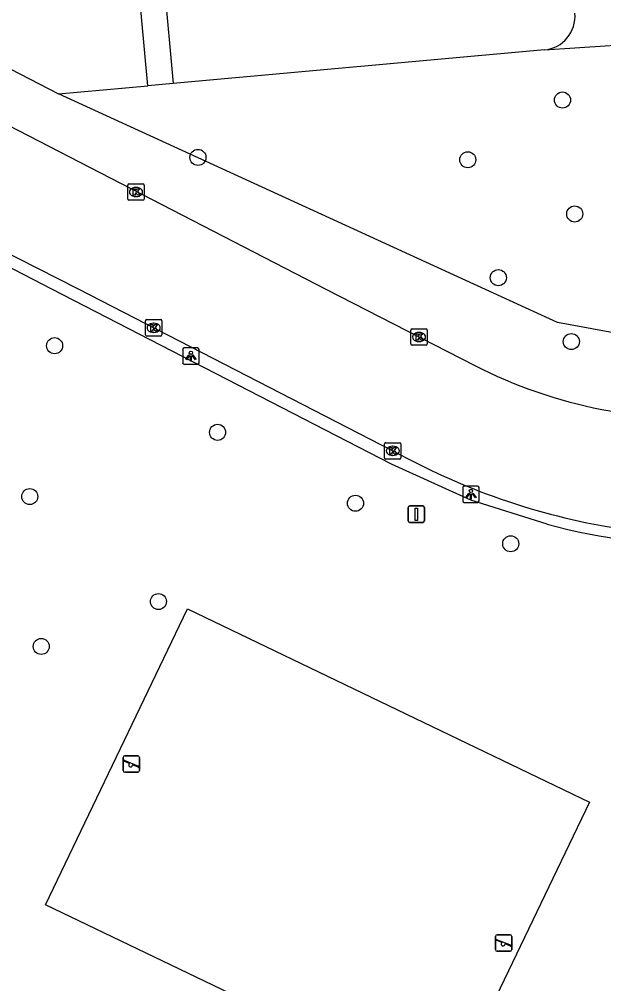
# Model space of a CAD drawing. Extents: x 162990 to 165007, y 383433 to 384336.
# Drawn here: x 164183 to 164218.6, y 383707.7 to 383766.5 of the extents above; entities that cross this region are included whole.
import ezdxf

# ---------------------------------------------------------------- set-up
doc = ezdxf.new("R2010")
doc.units = 0
for name, color, linetype in [('IMGEO_Boom', 7, 'Continuous'), ('IMGEO_Groenvoorziening', 7, 'Continuous'), ('IMGEO_Kolk', 7, 'Continuous'), ('IMGEO_Lichtpunt', 7, 'Continuous'), ('IMGEO_Rijbaan_lokaal_open', 7, 'Continuous'), ('IMGEO_Speelvoorziening', 7, 'Continuous'), ('IMGEO_Verkeersbordpaal', 7, 'Continuous'), ('IMGEO_Voetpad_open', 7, 'Continuous')]:
    doc.layers.add(name, color=color, linetype=linetype)

msp = doc.modelspace()

# ---------------------------------------------------------------- linework, layer by layer
at = {"layer": 'IMGEO_Boom'}
for centre in [(164216.102, 383761.532), (164193.886, 383758.036), (164210.329, 383757.892), (164216.848, 383754.586), (164212.193, 383750.705), (164185.149, 383746.56), (164216.642, 383746.811), (164195.083, 383741.279), (164183.635, 383737.363), (164203.486, 383736.955), (164212.946, 383734.489), (164191.478, 383730.967), (164184.335, 383728.231)]:
    msp.add_circle(centre, 0.489, dxfattribs=at)
at = {"layer": 'IMGEO_Groenvoorziening'}
msp.add_lwpolyline([(164193.252, 383730.517), (164217.752, 383718.736), (164209.085, 383700.711), (164184.585, 383712.492), (164193.252, 383730.517)], dxfattribs=at)
at = {"layer": 'IMGEO_Kolk'}
for p, q in [((164189.607, 383755.499), (164189.607, 383756.351)), ((164189.682, 383756.425), (164190.534, 383756.425)), ((164190.608, 383756.351), (164190.608, 383755.499)), ((164190.095, 383756.205), (164190.12, 383756.205)), ((164190.534, 383755.425), (164189.682, 383755.425)), ((164190.118, 383755.645), (164190.093, 383755.645)), ((164190.759, 383748.149), (164191.611, 383748.149)), ((164190.684, 383747.223), (164190.684, 383748.075)), ((164191.172, 383747.929), (164191.197, 383747.929)), ((164191.685, 383748.075), (164191.685, 383747.223)), ((164206.859, 383746.663), (164206.859, 383747.515)), ((164206.934, 383747.589), (164207.786, 383747.589)), ((164207.86, 383747.515), (164207.86, 383746.663)), ((164191.611, 383747.149), (164190.759, 383747.149)), ((164191.195, 383747.369), (164191.17, 383747.369)), ((164207.347, 383747.369), (164207.372, 383747.369)), ((164207.786, 383746.589), (164206.934, 383746.589)), ((164207.37, 383746.809), (164207.345, 383746.809)), ((164205.258, 383739.723), (164205.258, 383740.575)), ((164205.333, 383740.649), (164206.185, 383740.649)), ((164206.259, 383740.575), (164206.259, 383739.723)), ((164205.769, 383739.869), (164205.744, 383739.869)), ((164205.746, 383740.429), (164205.771, 383740.429)), ((164206.185, 383739.649), (164205.333, 383739.649))]:
    msp.add_line(p, q, dxfattribs=at)
for points in [[(164189.607, 383755.499), (164189.607, 383756.351)], [(164189.682, 383756.425), (164190.534, 383756.425)], [(164190.608, 383756.351), (164190.608, 383755.499)], [(164189.928, 383756.125), (164190.051, 383756.125), (164190.051, 383755.974), (164190.181, 383756.125), (164190.345, 383756.125), (164190.199, 383755.974), (164190.352, 383755.725), (164190.2, 383755.725), (164190.115, 383755.889), (164190.051, 383755.822), (164190.051, 383755.725), (164189.928, 383755.725), (164189.928, 383756.125)], [(164190.534, 383755.425), (164189.682, 383755.425)], [(164190.759, 383748.149), (164191.611, 383748.149)], [(164190.684, 383747.223), (164190.684, 383748.075)], [(164191.005, 383747.849), (164191.128, 383747.849), (164191.128, 383747.698), (164191.258, 383747.849), (164191.422, 383747.849), (164191.276, 383747.698), (164191.429, 383747.449), (164191.277, 383747.449), (164191.192, 383747.613), (164191.128, 383747.546), (164191.128, 383747.449), (164191.005, 383747.449), (164191.005, 383747.849)], [(164191.685, 383748.075), (164191.685, 383747.223)], [(164206.859, 383746.663), (164206.859, 383747.515)], [(164206.934, 383747.589), (164207.786, 383747.589)], [(164207.86, 383747.515), (164207.86, 383746.663)], [(164191.611, 383747.149), (164190.759, 383747.149)], [(164207.18, 383747.289), (164207.303, 383747.289), (164207.303, 383747.138), (164207.433, 383747.289), (164207.597, 383747.289), (164207.451, 383747.138), (164207.604, 383746.889), (164207.452, 383746.889), (164207.367, 383747.053), (164207.303, 383746.986), (164207.303, 383746.889), (164207.18, 383746.889), (164207.18, 383747.289)], [(164207.786, 383746.589), (164206.934, 383746.589)], [(164205.258, 383739.723), (164205.258, 383740.575)], [(164205.333, 383740.649), (164206.185, 383740.649)], [(164206.259, 383740.575), (164206.259, 383739.723)], [(164205.579, 383740.349), (164205.702, 383740.349), (164205.702, 383740.198), (164205.832, 383740.349), (164205.996, 383740.349), (164205.85, 383740.198), (164206.003, 383739.949), (164205.851, 383739.949), (164205.766, 383740.113), (164205.702, 383740.046), (164205.702, 383739.949), (164205.579, 383739.949), (164205.579, 383740.349)], [(164206.185, 383739.649), (164205.333, 383739.649)]]:
    msp.add_lwpolyline(points, dxfattribs=at)
for centre, start, end in [((164189.684, 383756.349), 91.55205, 178.44795), ((164189.684, 383756.349), 91.55205, 178.44795), ((164190.532, 383756.349), 1.55205, 88.44795), ((164190.532, 383756.349), 1.55205, 88.44795), ((164189.684, 383755.501), 181.55205, 268.44795), ((164189.684, 383755.501), 181.55205, 268.44795), ((164190.532, 383755.501), 271.55205, 358.44795), ((164190.532, 383755.501), 271.55205, 358.44795), ((164190.761, 383748.073), 91.55205, 178.44795), ((164190.761, 383748.073), 91.55205, 178.44795), ((164191.609, 383748.073), 1.55205, 88.44795), ((164191.609, 383748.073), 1.55205, 88.44795), ((164206.936, 383747.513), 91.55205, 178.44795), ((164206.936, 383747.513), 91.55205, 178.44795), ((164207.784, 383747.513), 1.55205, 88.44795), ((164207.784, 383747.513), 1.55205, 88.44795), ((164190.761, 383747.225), 181.55205, 268.44795), ((164190.761, 383747.225), 181.55205, 268.44795), ((164191.609, 383747.225), 271.55205, 358.44795), ((164191.609, 383747.225), 271.55205, 358.44795), ((164206.936, 383746.665), 181.55205, 268.44795), ((164206.936, 383746.665), 181.55205, 268.44795), ((164207.784, 383746.665), 271.55205, 358.44795), ((164207.784, 383746.665), 271.55205, 358.44795), ((164205.335, 383740.573), 91.55205, 178.44795), ((164205.335, 383740.573), 91.55205, 178.44795), ((164206.183, 383740.573), 1.55205, 88.44795), ((164206.183, 383740.573), 1.55205, 88.44795), ((164205.335, 383739.725), 181.55205, 268.44795), ((164205.335, 383739.725), 181.55205, 268.44795), ((164206.183, 383739.725), 271.55205, 358.44795), ((164206.183, 383739.725), 271.55205, 358.44795)]:
    msp.add_arc(centre, 0.0765, start, end, dxfattribs=at)
for centre, major_axis, ratio, start_param, end_param in [((164190.094, 383755.925), (-0.387, 0.002), 0.722429, 4.712389, 7.853982), ((164190.119, 383755.925), (-0.39, 0.002), 0.717154, 1.570796, 4.712389), ((164191.171, 383747.649), (-0.387, 0.002), 0.722429, 4.712389, 7.853982), ((164191.196, 383747.649), (-0.39, 0.002), 0.717154, 1.570796, 4.712389), ((164207.346, 383747.089), (-0.387, 0.002), 0.722429, 4.712389, 7.853982), ((164207.371, 383747.089), (-0.39, 0.002), 0.717154, 1.570796, 4.712389), ((164205.745, 383740.149), (-0.387, 0.002), 0.722429, 4.712389, 7.853982), ((164205.77, 383740.149), (-0.39, 0.002), 0.717154, 1.570796, 4.712389)]:
    msp.add_ellipse(centre, major_axis=major_axis, ratio=ratio, start_param=start_param, end_param=end_param, dxfattribs=at)
at = {"layer": 'IMGEO_Lichtpunt'}
for p, q in [((164192.954, 383746.33), (164192.954, 383745.523)), ((164192.954, 383746.33), (164192.954, 383745.523)), ((164193.856, 383746.425), (164193.048, 383746.425)), ((164193.856, 383746.425), (164193.048, 383746.425)), ((164193.95, 383745.523), (164193.95, 383746.33)), ((164193.95, 383745.523), (164193.95, 383746.33)), ((164193.048, 383745.429), (164193.856, 383745.429)), ((164193.048, 383745.429), (164193.856, 383745.429)), ((164210.023, 383737.909), (164210.023, 383737.102)), ((164210.023, 383737.909), (164210.023, 383737.102)), ((164210.925, 383738.004), (164210.117, 383738.004)), ((164210.925, 383738.004), (164210.117, 383738.004)), ((164211.019, 383737.102), (164211.019, 383737.909)), ((164211.019, 383737.102), (164211.019, 383737.909)), ((164210.117, 383737.008), (164210.925, 383737.008)), ((164210.117, 383737.008), (164210.925, 383737.008))]:
    msp.add_line(p, q, dxfattribs=at)
for points in [[(164193.328, 383745.994), (164193.367, 383745.966), (164193.179, 383745.704), (164193.141, 383745.731), (164193.328, 383745.994)], [(164193.43, 383745.946), (164193.477, 383745.946), (164193.477, 383745.624), (164193.43, 383745.624), (164193.43, 383745.946)], [(164193.54, 383745.966), (164193.578, 383745.993), (164193.765, 383745.731), (164193.726, 383745.703), (164193.54, 383745.966)], [(164210.397, 383737.573), (164210.436, 383737.545), (164210.248, 383737.283), (164210.21, 383737.31), (164210.397, 383737.573)], [(164210.499, 383737.525), (164210.546, 383737.525), (164210.546, 383737.203), (164210.499, 383737.203), (164210.499, 383737.525)], [(164210.609, 383737.545), (164210.647, 383737.572), (164210.834, 383737.31), (164210.795, 383737.282), (164210.609, 383737.545)]]:
    msp.add_lwpolyline(points, dxfattribs=at)
for centre in [(164193.453, 383746.128), (164210.522, 383737.707)]:
    msp.add_circle(centre, 0.0994, dxfattribs=at)
for centre, start, end in [((164193.048, 383746.33), 90, 180), ((164193.048, 383746.33), 90, 180), ((164193.856, 383746.33), 0, 90), ((164193.856, 383746.33), 0, 90), ((164193.048, 383745.523), 180, 270), ((164193.048, 383745.523), 180, 270), ((164193.856, 383745.523), 270, 0), ((164193.856, 383745.523), 270, 360), ((164210.117, 383737.909), 90, 180), ((164210.117, 383737.909), 90, 180), ((164210.925, 383737.909), 0, 90), ((164210.925, 383737.909), 0, 90), ((164210.117, 383737.102), 180, 270), ((164210.117, 383737.102), 180, 270), ((164210.925, 383737.102), 270, 0), ((164210.925, 383737.102), 270, 360)]:
    msp.add_arc(centre, 0.0946, start, end, dxfattribs=at)
at = {"layer": 'IMGEO_Rijbaan_lokaal_open'}
for points in [[(164169.79, 383766.452), (164201.672, 383750), (164210.751, 383745.352)], [(164206.451, 383739.793), (164186.612, 383750), (164160.767, 383763.118)]]:
    msp.add_lwpolyline(points, dxfattribs=at)
for centre, radius, start, end in [((164224.051, 383771.335), 29.189, 242.89389, 275.15278), ((164225.986, 383776.48), 41.564, 241.96483, 262.13373)]:
    msp.add_arc(centre, radius, start, end, dxfattribs=at)
at = {"layer": 'IMGEO_Speelvoorziening'}
for p, q in [((164189.323, 383720.669), (164189.323, 383721.469)), ((164189.323, 383721.469), (164189.323, 383720.669)), ((164189.706, 383721.097), (164189.367, 383721.234)), ((164189.392, 383721.294), (164190.268, 383720.941)), ((164189.423, 383721.569), (164190.213, 383721.569)), ((164190.213, 383721.569), (164189.423, 383721.569)), ((164190.313, 383721.469), (164190.313, 383720.669)), ((164190.313, 383720.669), (164190.313, 383721.469)), ((164190.213, 383720.569), (164189.423, 383720.569)), ((164189.423, 383720.569), (164190.213, 383720.569)), ((164190.244, 383720.881), (164189.904, 383721.018)), ((164212.02, 383709.755), (164212.02, 383710.555)), ((164212.02, 383710.555), (164212.02, 383709.755)), ((164212.12, 383710.655), (164212.91, 383710.655)), ((164212.91, 383710.655), (164212.12, 383710.655)), ((164213.01, 383710.555), (164213.01, 383709.755)), ((164213.01, 383709.755), (164213.01, 383710.555)), ((164212.403, 383710.183), (164212.064, 383710.32)), ((164212.089, 383710.38), (164212.965, 383710.027)), ((164212.941, 383709.967), (164212.601, 383710.104)), ((164212.91, 383709.655), (164212.12, 383709.655)), ((164212.12, 383709.655), (164212.91, 383709.655))]:
    msp.add_line(p, q, dxfattribs=at)
for centre, radius, start, end in [((164189.423, 383721.469), 0.1, 90, 180), ((164189.423, 383721.469), 0.1, 90, 180), ((164189.38, 383721.264), 0.0327, 68.07798, 248.07798), ((164189.785, 383721.007), 0.12, 130.99278, 5.16318), ((164190.213, 383721.469), 0.1, 0, 90), ((164190.213, 383721.469), 0.1, 360, 90), ((164189.423, 383720.669), 0.1, 180, 270), ((164189.423, 383720.669), 0.1, 180, 270), ((164190.213, 383720.669), 0.1, 270, 0), ((164190.213, 383720.669), 0.1, 270, 0), ((164190.256, 383720.911), 0.0327, 248.07798, 68.07798), ((164212.12, 383710.555), 0.1, 90, 180), ((164212.12, 383710.555), 0.1, 90, 180), ((164212.91, 383710.555), 0.1, 0, 90), ((164212.91, 383710.555), 0.1, 360, 90), ((164212.077, 383710.35), 0.0327, 68.07798, 248.07798), ((164212.482, 383710.093), 0.12, 130.99278, 5.16318), ((164212.953, 383709.997), 0.0327, 248.07798, 68.07798), ((164212.12, 383709.755), 0.1, 180, 270), ((164212.12, 383709.755), 0.1, 180, 270), ((164212.91, 383709.755), 0.1, 270, 0), ((164212.91, 383709.755), 0.1, 270, 0)]:
    msp.add_arc(centre, radius, start, end, dxfattribs=at)
at = {"layer": 'IMGEO_Verkeersbordpaal'}
for p, q in [((164206.695, 383735.89), (164206.695, 383736.69)), ((164206.695, 383736.69), (164206.695, 383735.89)), ((164206.795, 383736.79), (164207.585, 383736.79)), ((164207.585, 383736.79), (164206.795, 383736.79)), ((164207.685, 383736.69), (164207.685, 383735.89)), ((164207.685, 383735.89), (164207.685, 383736.69)), ((164207.585, 383735.79), (164206.795, 383735.79)), ((164206.795, 383735.79), (164207.585, 383735.79))]:
    msp.add_line(p, q, dxfattribs=at)
msp.add_lwpolyline([(164207.115, 383736.665), (164207.265, 383736.665), (164207.265, 383735.915), (164207.115, 383735.915), (164207.115, 383736.665)], dxfattribs=at)
for centre, start, end in [((164206.795, 383736.69), 90, 180), ((164206.795, 383736.69), 90, 180), ((164207.585, 383736.69), 0, 90), ((164207.585, 383736.69), 360, 90), ((164206.795, 383735.89), 180, 270), ((164206.795, 383735.89), 180, 270), ((164207.585, 383735.89), 270, 0), ((164207.585, 383735.89), 270, 0)]:
    msp.add_arc(centre, 0.1, start, end, dxfattribs=at)
at = {"layer": 'IMGEO_Voetpad_open'}
for points in [[(164190.832, 383762.397), (164189.716, 383774.582)], [(164169, 383770.392), (164185.378, 383761.904)], [(164191.823, 383768.567), (164192.375, 383762.536)], [(164214.997, 383764.581), (164192.375, 383762.536)], [(164214.997, 383764.581), (164220.863, 383764.971)], [(164215.17, 383735.681), (164210.509, 383737.153), (164205.68, 383739.345), (164184.989, 383750), (164179.231, 383752.965), (164160.326, 383762.529)], [(164185.378, 383761.904), (164190.832, 383762.397)], [(164192.375, 383762.536), (164190.832, 383762.397)], [(164223.073, 383746.641), (164215.792, 383747.97), (164185.378, 383761.904)]]:
    msp.add_lwpolyline(points, dxfattribs=at)
for centre, radius, start, end in [((164214.798, 383766.643), 2.071, 275.50577, 5.18948), ((164223.253, 383764.354), 29.791, 254.25777, 274.18388)]:
    msp.add_arc(centre, radius, start, end, dxfattribs=at)

doc.saveas('drawing.dxf')
